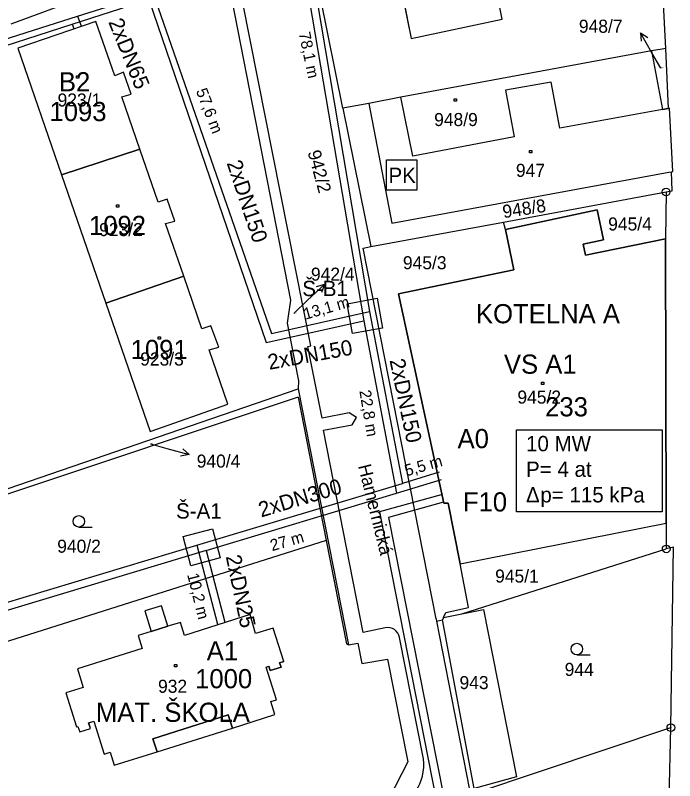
# Model space of a CAD drawing. Extents: x -468021 to -466942, y -1130484 to -1128584.
# Drawn here: x -467256.9 to -467171, y -1129306.1 to -1129206.3 of the extents above; entities that cross this region are included whole.
import ezdxf

# ---------------------------------------------------------------- set-up
doc = ezdxf.new("R2010")
doc.units = 0
for name, color, linetype in [('14a-Šachty', 7, 'Continuous'), ('17-Plynové kotelny', 7, 'Continuous'), ('19-PK-šrafy', 7, 'Continuous'), ('20-Kotelny-šrafy', 7, 'Continuous'), ('21-Označení-odběrného-místa', 7, 'Continuous'), ('22-Odběrná místa-šrafy', 7, 'Continuous'), ('23-Popisy-budov', 7, 'Continuous'), ('24-Poznámky-ke-kotelnám', 7, 'Continuous'), ('25-Popisná-čísla', 7, 'Continuous'), ('27-delky-vedeni', 7, 'Continuous'), ('DKM', 7, 'Continuous'), ('HORKOVOD_SKUTEČNOST_předizolované potrubí', 7, 'Continuous'), ('UT_SKUTEČNOST_předizolované potrubí', 7, 'Continuous'), ('UT_SKUTEČNOST_staré', 7, 'Continuous')]:
    doc.layers.add(name, color=color, linetype=linetype)

# ---------------------------------------------------------------- blocks, each defined once
blk = doc.blocks.new('SACHTA')
at = {"layer": '14a-Šachty'}
blk.add_lwpolyline([(-0.00001391, 0.00002346), (0.00002558, 0.00002346), (0.00002558, -0.00001604), (-0.00001391, -0.00001604)], close=True, dxfattribs=at)
blk = doc.blocks.new('PK')
at = {"layer": '17-Plynové kotelny'}
blk.add_lwpolyline([(-0.00001391, 0.00002346), (0.00002558, 0.00002346), (0.00002558, -0.00001604), (-0.00001391, -0.00001604)], close=True, dxfattribs=at)
blk.add_text('PK', height=0.00002, dxfattribs=at).set_placement((-0.0000113, -0.00000673))

msp = doc.modelspace()

# ---------------------------------------------------------------- linework, layer by layer
at = {"layer": '19-PK-šrafy'}
for points in [[(-467197.82, -1129185.35), (-467209.63, -1129187.67), (-467205.33, -1129209.37), (-467193.46, -1129206.84), (-467197.82, -1129185.35)], [(-467171.64, -1129218.47), (-467171.81, -1129218.5), (-467172.57, -1129218.639), (-467185.93, -1129221.06), (-467187.06, -1129215.04), (-467193.02, -1129216.12), (-467191.909, -1129222.17), (-467205.11, -1129224.7), (-467206.68, -1129217.03), (-467210.84, -1129217.84), (-467207.86, -1129233.43), (-467171.76, -1129226.79), (-467171.409, -1129226.73), (-467171.21, -1129226.69), (-467171.64, -1129218.47)]]:
    msp.add_lwpolyline(points, dxfattribs=at)
at = {"layer": '20-Kotelny-šrafy'}
msp.add_lwpolyline([(-467172.19, -1129235.503), (-467172.191, -1129235.503), (-467172.19, -1129235.46), (-467182.62, -1129237.61), (-467182.92, -1129236.19), (-467180.24, -1129235.61), (-467181.09, -1129231.68), (-467193.05, -1129234.28), (-467191.95, -1129239.5), (-467206.98, -1129242.639), (-467201.08, -1129269.93), (-467200.51, -1129269.94), (-467198.95, -1129277.83), (-467172.099, -1129272.51), (-467172.19, -1129235.503)], dxfattribs=at)
at = {"layer": '22-Odběrná místa-šrafy'}
for p, q in [((-467250.9, -1129227.139), (-467240.67, -1129223.79)), ((-467240.67, -1129223.79), (-467250.9, -1129227.139)), ((-467237.88, -1129283.28), (-467240.05, -1129283.97)), ((-467237.039, -1129285.96), (-467237.88, -1129283.28)), ((-467240.05, -1129283.97), (-467239.21, -1129286.629)), ((-467239.21, -1129286.629), (-467237.039, -1129285.96)), ((-467228.62, -1129299.22), (-467229.15, -1129297.51)), ((-467229.15, -1129297.51), (-467228.62, -1129299.22))]:
    msp.add_line(p, q, dxfattribs=at)
for points in [[(-467246.4, -1129207.139), (-467256.599, -1129210.61), (-467250.9, -1129227.139)], [(-467240.67, -1129223.79), (-467243.01, -1129216.97), (-467241.81, -1129216.629), (-467242.8, -1129213.77), (-467243.96, -1129214.23), (-467246.4, -1129207.139)], [(-467250.9, -1129227.139), (-467245.13, -1129243.85), (-467234.96, -1129240.35), (-467237.33, -1129233.47), (-467236.11, -1129233.16), (-467237.11, -1129230.31), (-467238.28, -1129230.71), (-467240.67, -1129223.79)], [(-467234.96, -1129240.35), (-467245.13, -1129243.85), (-467239.349, -1129260.6), (-467229.219, -1129257.02), (-467231.659, -1129249.93), (-467230.4, -1129249.59), (-467231.43, -1129246.8), (-467232.599, -1129247.2), (-467234.96, -1129240.35)], [(-467228.62, -1129299.22), (-467223.09, -1129297.47), (-467223.63, -1129295.77), (-467222.88, -1129295.53), (-467224.219, -1129291.28), (-467223.86, -1129291.16), (-467223.68, -1129291.72), (-467222.28, -1129291.28), (-467222.46, -1129290.72), (-467221.92, -1129290.55), (-467223.289, -1129286.2), (-467225.59, -1129286.92), (-467226.31, -1129284.44), (-467234.849, -1129287.15), (-467235.39, -1129285.45), (-467237.039, -1129285.96), (-467239.21, -1129286.629), (-467240.909, -1129287.17), (-467240.37, -1129288.86), (-467248.8, -1129291.53), (-467248.06, -1129293.93), (-467250.32, -1129294.639), (-467248.93, -1129299.07), (-467248.74, -1129299.01), (-467248.52, -1129299.72), (-467247.12, -1129299.28), (-467247.349, -1129298.56), (-467246.659, -1129298.35), (-467245.31, -1129302.62), (-467244.56, -1129302.379), (-467244.02, -1129304.08), (-467238.44, -1129302.32)], [(-467229.15, -1129297.51), (-467238.98, -1129300.62), (-467238.44, -1129302.32), (-467228.62, -1129299.22)], [(-467238.44, -1129302.32), (-467238.98, -1129300.62), (-467229.15, -1129297.51)]]:
    msp.add_lwpolyline(points, dxfattribs=at)
at = {"layer": '24-Poznámky-ke-kotelnám'}
msp.add_lwpolyline([(-467191.584, -1129260.345), (-467172.633, -1129260.345), (-467172.633, -1129271.072), (-467191.584, -1129271.072)], close=True, dxfattribs=at)
at = {"layer": 'DKM'}
for p, q in [((-467173.66, -1129180.45), (-467172.19, -1129210.66)), ((-467193.46, -1129206.84), (-467197.82, -1129185.35)), ((-467209.63, -1129187.67), (-467205.33, -1129209.37)), ((-467214.23, -1129218.43), (-467219.36, -1129193.11)), ((-467226.76, -1129196.1), (-467257.5, -1129207.5)), ((-467228.69, -1129204.35), (-467221.03, -1129243.48)), ((-467218.4, -1129249.44), (-467227.27, -1129204.71)), ((-467246.4, -1129207.14), (-467256.6, -1129210.61)), ((-467243.96, -1129214.23), (-467246.4, -1129207.14)), ((-467205.33, -1129209.37), (-467193.46, -1129206.84)), ((-467173.94, -1129211.23), (-467175.424, -1129208.622)), ((-467175.424, -1129208.622), (-467175.363, -1129209.739)), ((-467175.424, -1129208.622), (-467174.494, -1129209.244)), ((-467256.6, -1129210.61), (-467250.9, -1129227.14)), ((-467172.19, -1129210.66), (-467172.63, -1129210.74)), ((-467172.19, -1129210.66), (-467171.81, -1129218.5)), ((-467173.99, -1129210.98), (-467206.68, -1129217.03)), ((-467172.63, -1129210.74), (-467173.99, -1129210.98)), ((-467173.99, -1129210.98), (-467172.57, -1129218.64)), ((-467172.79, -1129213.24), (-467173.94, -1129211.23)), ((-467248.95, -1129214.22), (-467248.65, -1129214.22)), ((-467248.95, -1129214.52), (-467248.95, -1129214.22)), ((-467248.65, -1129214.52), (-467248.95, -1129214.52)), ((-467248.65, -1129214.22), (-467248.65, -1129214.52)), ((-467242.8, -1129213.77), (-467243.96, -1129214.23)), ((-467241.81, -1129216.63), (-467242.8, -1129213.77)), ((-467187.06, -1129215.04), (-467193.02, -1129216.12)), ((-467185.93, -1129221.06), (-467187.06, -1129215.04)), ((-467243.01, -1129216.97), (-467241.81, -1129216.63)), ((-467193.02, -1129216.12), (-467191.91, -1129222.17)), ((-467240.67, -1129223.79), (-467243.01, -1129216.97)), ((-467206.68, -1129217.03), (-467210.84, -1129217.84)), ((-467205.11, -1129224.7), (-467206.68, -1129217.03)), ((-467199.7, -1129217.25), (-467199.4, -1129217.25)), ((-467199.7, -1129217.55), (-467199.7, -1129217.25)), ((-467199.4, -1129217.55), (-467199.7, -1129217.55)), ((-467199.4, -1129217.25), (-467199.4, -1129217.55)), ((-467210.84, -1129217.84), (-467214.23, -1129218.43)), ((-467214.23, -1129218.43), (-467210.58, -1129236.49)), ((-467210.84, -1129217.84), (-467207.86, -1129233.43)), ((-467172.57, -1129218.64), (-467185.93, -1129221.06)), ((-467172.57, -1129218.64), (-467171.81, -1129218.5)), ((-467171.64, -1129218.47), (-467171.81, -1129218.5)), ((-467171.21, -1129226.69), (-467171.64, -1129218.47)), ((-467191.91, -1129222.17), (-467205.11, -1129224.7)), ((-467240.67, -1129223.79), (-467250.9, -1129227.14)), ((-467238.28, -1129230.71), (-467240.67, -1129223.79)), ((-467189.9, -1129223.98), (-467189.6, -1129223.98)), ((-467189.9, -1129224.28), (-467189.9, -1129223.98)), ((-467189.6, -1129224.28), (-467189.9, -1129224.28)), ((-467189.6, -1129223.98), (-467189.6, -1129224.28)), ((-467250.9, -1129227.14), (-467245.13, -1129243.85)), ((-467207.86, -1129233.43), (-467171.76, -1129226.79)), ((-467171.76, -1129226.79), (-467171.41, -1129226.73)), ((-467171.41, -1129226.73), (-467171.21, -1129226.69)), ((-467171.29, -1129229.2), (-467171.41, -1129226.73)), ((-467193.27, -1129233.29), (-467172.1, -1129229.37)), ((-467172.1, -1129229.37), (-467172.19, -1129235.46)), ((-467172.1, -1129229.37), (-467171.29, -1129229.2)), ((-467237.11, -1129230.31), (-467238.28, -1129230.71)), ((-467236.11, -1129233.16), (-467237.11, -1129230.31)), ((-467243.72, -1129231.04), (-467243.42, -1129231.04)), ((-467243.72, -1129231.34), (-467243.72, -1129231.04)), ((-467243.42, -1129231.34), (-467243.72, -1129231.34)), ((-467243.42, -1129231.04), (-467243.42, -1129231.34)), ((-467193.05, -1129234.28), (-467181.09, -1129231.68)), ((-467181.09, -1129231.68), (-467180.24, -1129235.61)), ((-467237.33, -1129233.47), (-467236.11, -1129233.16)), ((-467234.96, -1129240.35), (-467237.33, -1129233.47)), ((-467210.58, -1129236.49), (-467193.27, -1129233.29)), ((-467193.05, -1129234.28), (-467193.27, -1129233.29)), ((-467191.95, -1129239.5), (-467193.05, -1129234.28)), ((-467180.24, -1129235.61), (-467182.92, -1129236.19)), ((-467182.62, -1129237.61), (-467172.19, -1129235.46)), ((-467172.19, -1129235.46), (-467172.1, -1129272.51)), ((-467211.58, -1129236.69), (-467210.58, -1129236.49)), ((-467182.92, -1129236.19), (-467182.62, -1129237.61)), ((-467202.07, -1129284.99), (-467211.58, -1129236.69)), ((-467206.98, -1129242.64), (-467191.95, -1129239.5)), ((-467234.96, -1129240.35), (-467245.13, -1129243.85)), ((-467232.6, -1129247.2), (-467234.96, -1129240.35)), ((-467218.82, -1129243.48), (-467216.634, -1129241.425)), ((-467216.634, -1129241.425), (-467217.705, -1129241.745)), ((-467216.634, -1129241.425), (-467217.02, -1129242.474)), ((-467221.03, -1129243.48), (-467221.48, -1129246.47)), ((-467220.63, -1129245.19), (-467218.82, -1129243.48)), ((-467201.08, -1129269.93), (-467206.98, -1129242.64)), ((-467245.13, -1129243.85), (-467239.35, -1129260.6)), ((-467221.48, -1129246.47), (-467219.99, -1129253.97)), ((-467231.43, -1129246.8), (-467232.6, -1129247.2)), ((-467230.4, -1129249.59), (-467231.43, -1129246.8)), ((-467238.31, -1129248.24), (-467238.01, -1129248.24)), ((-467238.31, -1129248.54), (-467238.31, -1129248.24)), ((-467238.01, -1129248.54), (-467238.31, -1129248.54)), ((-467238.01, -1129248.24), (-467238.01, -1129248.54)), ((-467231.66, -1129249.93), (-467230.4, -1129249.59)), ((-467218.8, -1129249.49), (-467218.4, -1129249.44)), ((-467216.94, -1129258.86), (-467218.8, -1129249.49)), ((-467229.22, -1129257.02), (-467231.66, -1129249.93)), ((-467219.99, -1129253.97), (-467220.03, -1129255.03)), ((-467188.35, -1129254.15), (-467188.05, -1129254.15)), ((-467188.35, -1129254.45), (-467188.35, -1129254.15)), ((-467188.05, -1129254.45), (-467188.35, -1129254.45)), ((-467188.05, -1129254.15), (-467188.05, -1129254.45)), ((-467269.13, -1129271.9), (-467220.03, -1129255.03)), ((-467220.03, -1129255.03), (-467213.5, -1129288.39)), ((-467220.05, -1129256.1), (-467268.92, -1129272.42)), ((-467220.05, -1129256.1), (-467216.38, -1129274.77)), ((-467239.35, -1129260.6), (-467229.22, -1129257.02)), ((-467213.39, -1129258.15), (-467216.94, -1129258.86)), ((-467212.45, -1129258.74), (-467213.39, -1129258.15)), ((-467213.03, -1129259.71), (-467212.45, -1129258.74)), ((-467216.74, -1129260.42), (-467213.03, -1129259.71)), ((-467211.56, -1129286.79), (-467216.74, -1129260.42)), ((-467239.31, -1129262.17), (-467237.16, -1129262.78)), ((-467237.16, -1129262.78), (-467234.272, -1129263.593)), ((-467234.272, -1129263.593), (-467235.099, -1129262.841)), ((-467234.272, -1129263.593), (-467235.37, -1129263.803)), ((-467200.51, -1129269.94), (-467201.08, -1129269.93)), ((-467198.95, -1129277.83), (-467200.51, -1129269.94)), ((-467198.95, -1129277.83), (-467172.1, -1129272.51)), ((-467172.1, -1129272.51), (-467172.09, -1129275.88)), ((-467248.64, -1129273.04), (-467246.89, -1129273.04)), ((-467216.38, -1129274.77), (-467258.64, -1129288.18)), ((-467216.38, -1129274.77), (-467213.73, -1129288.27)), ((-467198.7, -1129284.33), (-467172.09, -1129275.88)), ((-467171.13, -1129275.67), (-467172.09, -1129275.88)), ((-467171.48, -1129299.17), (-467171.13, -1129275.67)), ((-467197.87, -1129283.5), (-467198.95, -1129277.83)), ((-467237.88, -1129283.28), (-467240.05, -1129283.97)), ((-467237.04, -1129285.96), (-467237.88, -1129283.28)), ((-467200.79, -1129284.15), (-467197.87, -1129283.5)), ((-467240.05, -1129283.97), (-467239.21, -1129286.63)), ((-467226.31, -1129284.44), (-467234.85, -1129287.15)), ((-467225.59, -1129286.92), (-467226.31, -1129284.44)), ((-467201.1, -1129284.8), (-467200.79, -1129284.15)), ((-467201.1, -1129284.8), (-467198.7, -1129284.33)), ((-467198.7, -1129284.33), (-467195.89, -1129283.77)), ((-467195.89, -1129283.77), (-467191.58, -1129305.6)), ((-467235.39, -1129285.45), (-467237.04, -1129285.96)), ((-467234.85, -1129287.15), (-467235.39, -1129285.45)), ((-467202.07, -1129284.99), (-467202.01, -1129285.28)), ((-467202.01, -1129285.28), (-467201.26, -1129285.14)), ((-467202.01, -1129285.28), (-467197.7, -1129307.27)), ((-467201.1, -1129284.8), (-467201.26, -1129285.14)), ((-467197.12, -1129307.11), (-467201.26, -1129285.14)), ((-467239.21, -1129286.63), (-467237.04, -1129285.96)), ((-467223.29, -1129286.2), (-467225.59, -1129286.92)), ((-467221.92, -1129290.55), (-467223.29, -1129286.2)), ((-467208.69, -1129286.17), (-467211.56, -1129286.79)), ((-467239.21, -1129286.63), (-467240.91, -1129287.17)), ((-467240.91, -1129287.17), (-467240.37, -1129288.86)), ((-467203.7, -1129303.25), (-467206.83, -1129287.42)), ((-467213.73, -1129288.27), (-467213.5, -1129288.39)), ((-467213.5, -1129288.39), (-467212.26, -1129288.15)), ((-467212.26, -1129288.15), (-467211.74, -1129290.81)), ((-467240.37, -1129288.86), (-467248.8, -1129291.53)), ((-467211.74, -1129290.81), (-467208.4, -1129290.23)), ((-467208.4, -1129290.23), (-467205.76, -1129303.63)), ((-467183.74, -1129289.68), (-467181.99, -1129289.68)), ((-467236.15, -1129290.95), (-467235.85, -1129290.95)), ((-467236.15, -1129291.25), (-467236.15, -1129290.95)), ((-467235.85, -1129291.25), (-467236.15, -1129291.25)), ((-467235.85, -1129290.95), (-467235.85, -1129291.25)), ((-467224.22, -1129291.28), (-467223.86, -1129291.16)), ((-467222.88, -1129295.53), (-467224.22, -1129291.28)), ((-467223.68, -1129291.72), (-467223.86, -1129291.16)), ((-467222.28, -1129291.28), (-467223.68, -1129291.72)), ((-467221.92, -1129290.55), (-467222.46, -1129290.72)), ((-467222.46, -1129290.72), (-467222.28, -1129291.28)), ((-467248.8, -1129291.53), (-467248.06, -1129293.93)), ((-467248.06, -1129293.93), (-467250.32, -1129294.64)), ((-467250.32, -1129294.64), (-467248.93, -1129299.07)), ((-467223.63, -1129295.77), (-467222.88, -1129295.53)), ((-467223.09, -1129297.47), (-467223.63, -1129295.77)), ((-467228.62, -1129299.22), (-467223.09, -1129297.47)), ((-467247.35, -1129298.56), (-467246.66, -1129298.35)), ((-467246.66, -1129298.35), (-467245.31, -1129302.62)), ((-467238.98, -1129300.62), (-467229.15, -1129297.51)), ((-467229.15, -1129297.51), (-467228.62, -1129299.22)), ((-467248.93, -1129299.07), (-467248.74, -1129299.01)), ((-467248.74, -1129299.01), (-467248.52, -1129299.72)), ((-467248.52, -1129299.72), (-467247.12, -1129299.28)), ((-467247.12, -1129299.28), (-467247.35, -1129298.56)), ((-467238.44, -1129302.32), (-467228.62, -1129299.22)), ((-467197.01, -1129307.71), (-467171.48, -1129299.17)), ((-467172.02, -1129323.03), (-467171.48, -1129299.17)), ((-467238.44, -1129302.32), (-467238.98, -1129300.62)), ((-467245.31, -1129302.62), (-467244.56, -1129302.38)), ((-467244.56, -1129302.38), (-467244.02, -1129304.08)), ((-467244.02, -1129304.08), (-467238.44, -1129302.32)), ((-467205.76, -1129303.63), (-467208.26, -1129308.48)), ((-467191.58, -1129305.6), (-467197.12, -1129307.11))]:
    msp.add_line(p, q, dxfattribs=at)
for centre, radius in [((-467172.1, -1129229.37), 0.5), ((-467172.1, -1129229.37), 0.01), ((-467248.64, -1129272.29), 0.75), ((-467172.09, -1129275.88), 0.5), ((-467172.09, -1129275.88), 0.01), ((-467183.74, -1129288.93), 0.75), ((-467171.48, -1129299.17), 0.5), ((-467171.48, -1129299.17), 0.01)]:
    msp.add_circle(centre, radius, dxfattribs=at)
for centre, radius, start, end in [((-467208.369, -1129287.701), 1.564, 10.33571, 101.85869), ((-467210.129, -1129303.912), 6.463, 287.36311, 5.87847)]:
    msp.add_arc(centre, radius, start, end, dxfattribs=at)
at = {"layer": 'HORKOVOD_SKUTEČNOST_předizolované potrubí'}
for points in [[(-467201.418, -1129268.84), (-467209.44, -1129271.062), (-467188.857, -1129375.7), (-467200.351, -1129379.537), (-467199.772, -1129382.284)], [(-467201.126, -1129269.797), (-467208.267, -1129271.771), (-467187.617, -1129376.284), (-467199.189, -1129380.2), (-467198.793, -1129382.078)]]:
    msp.add_lwpolyline(points, dxfattribs=at)
at = {"layer": 'UT_SKUTEČNOST_předizolované potrubí'}
for points in [[(-467223.531, -1129247.821), (-467210.734, -1129244.925)], [(-467210.734, -1129244.925), (-467206.464, -1129267.348)], [(-467224.205, -1129248.965), (-467211.5, -1129246.14)], [(-467211.5, -1129246.14), (-467207.238, -1129268.626)], [(-467201.654, -1129265.9), (-467206.464, -1129267.348)], [(-467233.25, -1129275.413), (-467206.464, -1129267.348)], [(-467207.238, -1129268.626), (-467201.366, -1129266.858)], [(-467232.037, -1129276.092), (-467207.238, -1129268.626)]]:
    msp.add_lwpolyline(points, dxfattribs=at)
at = {"layer": 'UT_SKUTEČNOST_staré'}
for points in [[(-467224.624, -1129168.135), (-467222.072, -1129183.819), (-467211.5, -1129246.14)], [(-467223.494, -1129168.964), (-467221.086, -1129183.655), (-467210.734, -1129244.925)], [(-467248.81, -1129206.473), (-467238.985, -1129203.349), (-467223.531, -1129247.821)], [(-467249.496, -1129207.5), (-467239.495, -1129204.265), (-467224.205, -1129248.965)], [(-467288.413, -1129219.064), (-467248.81, -1129206.473)], [(-467248.81, -1129206.473), (-467248.341, -1129207.739)], [(-467289.042, -1129220.294), (-467249.496, -1129207.5)], [(-467249.496, -1129207.5), (-467249.278, -1129208.087)], [(-467324.318, -1129284.649), (-467295.656, -1129276.495), (-467290.364, -1129292.609), (-467233.25, -1129275.413)], [(-467233.252, -1129275.402), (-467230.553, -1129285.692)], [(-467232.037, -1129276.092), (-467291.009, -1129293.847), (-467296.306, -1129277.72), (-467324.981, -1129285.878)], [(-467232.037, -1129276.092), (-467229.586, -1129285.438)]]:
    msp.add_lwpolyline(points, dxfattribs=at)

# ---------------------------------------------------------------- block references
at = {"layer": '14a-Šachty'}
for p, xscale, yscale, rotation in [((-467211.863, -1129245.988), 99999.99999999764, 100000.00000000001, 10.219516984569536), ((-467233.097, -1129276.162), 100000.00000000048, 100000, 14.67187948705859)]:
    msp.add_blockref('SACHTA', p, dxfattribs=dict(at, xscale=xscale, yscale=yscale, rotation=rotation))
at = {"layer": '17-Plynové kotelny', "xscale": 100000, "yscale": 100000}
msp.add_blockref('PK', (-467207.147, -1129227.532), dxfattribs=at)

# ---------------------------------------------------------------- texts
at = {"layer": '14a-Šachty'}
for s, p in [('Š-B1', (-467219.511, -1129242.943)), ('Š-A1', (-467235.959, -1129271.931))]:
    msp.add_text(s, height=2, dxfattribs=at).set_placement(p)
at = {"layer": '21-Označení-odběrného-místa'}
for s, p in [('B2', (-467251.228, -1129216.259)), ('KOTELNA A', (-467196.878, -1129246.482)), ('VS A1', (-467193.231, -1129253.056)), ('A0', (-467199.279, -1129262.755)), ('F10', (-467198.583, -1129271.007)), ('A1', (-467231.962, -1129290.404))]:
    msp.add_text(s, height=2.5, dxfattribs=at).set_placement(p)
at = {"layer": '23-Popisy-budov'}
msp.add_text('MAT. ŠKOLA', height=2.5, dxfattribs=at).set_placement((-467246.405, -1129298.42))
at = {"layer": '24-Poznámky-ke-kotelnám'}
for s, p in [('10 MW', (-467190.355, -1129263.158)), ('P= 4 at', (-467190.355, -1129266.492)), ('Δ', (-467190.355, -1129269.832)), ('p= 115 kPa', (-467188.486, -1129269.832))]:
    msp.add_text(s, height=2, dxfattribs=at).set_placement(p)
at = {"layer": '25-Popisná-čísla'}
for s, p in [('1093', (-467252.46, -1129220.139)), ('1092', (-467247.316, -1129234.984)), ('1091', (-467241.881, -1129251.144)), ('233', (-467187.86, -1129258.613)), ('1000', (-467233.478, -1129294.041))]:
    msp.add_text(s, height=2.5, dxfattribs=at).set_placement(p)
at = {"layer": '27-delky-vedeni'}
for s, rotation, p in [('78,1 m', 281.73982, (-467219.981, -1129208.665)), ('57,6 m', 291.03863, (-467233.393, -1129216.188)), ('13,1 m', 16.02225, (-467219.112, -1129246.022)), ('22,8 m', 279.52452, (-467212.082, -1129255.292)), ('5,5 m', 16.02225, (-467205.935, -1129266.432)), ('27 m', 16.02225, (-467223.45, -1129276.183)), ('10,2 m', 283.85528, (-467234.522, -1129279.225))]:
    msp.add_text(s, height=1.5, rotation=rotation, dxfattribs=at).set_placement(p)
at = {"layer": 'DKM'}
for s, height, p in [('948/7', 1.7, (-467183.465, -1129208.62)), ('948/7', 0.1, (-467172.79, -1129213.24)), ('923/1', 1.7, (-467251.4, -1129218.23)), ('948/9', 1.7, (-467202.33, -1129220.78)), ('947', 1.7, (-467191.67, -1129227.4)), ('945/4', 1.7, (-467179.65, -1129234.39)), ('923/2', 1.7, (-467245.98, -1129235.12)), ('945/3', 1.7, (-467206.4, -1129239.44)), ('942/4', 1.7, (-467218.38, -1129240.93)), ('942/4', 0.1, (-467220.63, -1129245.19)), ('923/3', 1.7, (-467240.64, -1129251.99)), ('945/2', 1.7, (-467191.48, -1129256.95)), ('940/4', 0.1, (-467239.31, -1129262.17)), ('940/4', 1.7, (-467233.27, -1129265.29)), ('940/2', 1.7, (-467251.45, -1129276.38)), ('945/1', 1.7, (-467194.38, -1129280.27)), ('944', 1.7, (-467185.32, -1129292.43)), ('943', 1.7, (-467199.023, -1129294.15)), ('932', 1.7, (-467238.31, -1129294.63))]:
    msp.add_text(s, height=height, dxfattribs=at).set_placement(p)
for s, rotation, p in [('942/2', 285.20244, (-467218.83, -1129224.17)), ('948/8', 8.70219, (-467193.28, -1129232.8)), ('Hamernická', 283.98591, (-467212.25, -1129265.07))]:
    msp.add_text(s, height=1.7, rotation=rotation, dxfattribs=at).set_placement(p)
at = {"layer": 'UT_SKUTEČNOST_předizolované potrubí'}
for s, rotation, p in [('2xDN150', 10.35063, (-467223.811, -1129252.55)), ('2xDN150', 281.89003, (-467208.155, -1129251.295)), ('2xDN300', 16.72031, (-467224.873, -1129271.797))]:
    msp.add_text(s, height=2, rotation=rotation, dxfattribs=at).set_placement(p)
at = {"layer": 'UT_SKUTEČNOST_staré'}
for s, rotation, p in [('2xDN65', 292.11409, (-467244.817, -1129207.218)), ('2xDN150', 288.46321, (-467229.39, -1129225.592)), ('2xDN25', 281.89003, (-467229.496, -1129276.863))]:
    msp.add_text(s, height=2, rotation=rotation, dxfattribs=at).set_placement(p)

doc.saveas('drawing.dxf')
